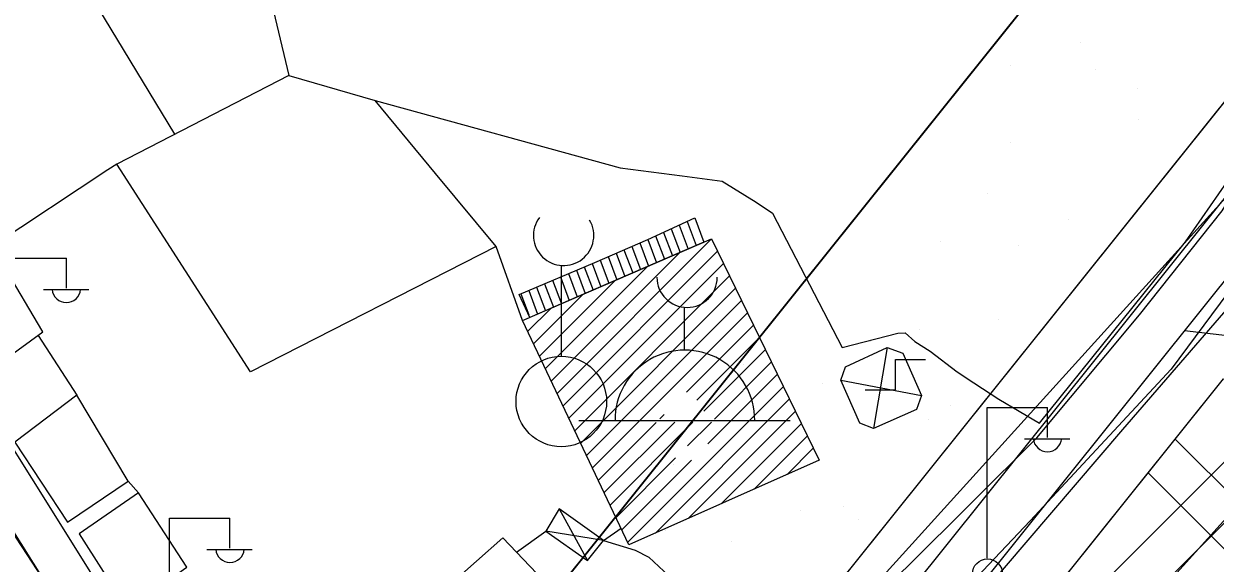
# Model space of a CAD drawing. Extents: x 417995 to 421451, y 4454518 to 4458015.
# Drawn here: x 419815.2 to 419953.3, y 4456466.7 to 4456529.3 of the extents above; entities that cross this region are included whole.
import ezdxf

# ---------------------------------------------------------------- set-up
doc = ezdxf.new("R2010")
doc.units = 0
for name, color, linetype in [('ADAKENARI', 7, 'Continuous'), ('B_Dini tesis', 7, 'Continuous'), ('B_Merdiven', 7, 'Continuous'), ('B_Mesken', 7, 'Continuous'), ('B_Sundurma', 7, 'Continuous'), ('B_Tarama', 7, 'Continuous'), ('KALDIRIM_FAT', 7, 'Continuous'), ('PL_AYA_PARK_DINLENME', 7, 'Continuous'), ('PL_K_DEPOLAMA', 7, 'Continuous'), ('PL_KA_TARIM_ALANI', 7, 'Continuous'), ('S_Cami_Mescid', 7, 'Continuous'), ('S_Cesme', 7, 'Continuous'), ('S_Elektrik_Diregi', 7, 'Continuous'), ('S_Minare', 7, 'Continuous'), ('Sinir_Cit_bir_taraf', 7, 'Continuous'), ('Sinir_itirazli_Mulkiyet', 7, 'Continuous'), ('TRFAT_DEPOLAMA', 7, 'Continuous'), ('TRFAT_PARKALANI', 7, 'Continuous'), ('Yol_Sose', 7, 'Continuous')]:
    doc.layers.add(name, color=color, linetype=linetype)

msp = doc.modelspace()

# ---------------------------------------------------------------- linework, layer by layer
at = {"layer": 'ADAKENARI'}
for p, q in [((419817.34, 4456389.19), (419937.97, 4456539.69)), ((419839.06, 4456376.31), (419960.56, 4456527.89)), ((419862.84, 4456373.99), (419954.3, 4456488.11))]:
    msp.add_line(p, q, dxfattribs=at)
at = {"layer": 'B_Dini tesis'}
msp.add_lwpolyline([(419894.94, 4456504.34), (419907.41, 4456478.68), (419885.35, 4456468.88), (419872.99, 4456494.87)], close=True, dxfattribs=at)
at = {"layer": 'B_Merdiven'}
for p, q in [((419892.08, 4456506.35), (419893.13, 4456503.56)), ((419892.99, 4456506.77), (419894.05, 4456503.96)), ((419889.35, 4456505.1), (419890.38, 4456502.37)), ((419890.26, 4456505.52), (419891.3, 4456502.77)), ((419891.17, 4456505.93), (419892.21, 4456503.17)), ((419886.61, 4456503.87), (419887.62, 4456501.18)), ((419887.53, 4456504.26), (419888.54, 4456501.58)), ((419888.44, 4456504.68), (419889.46, 4456501.98)), ((419882.93, 4456502.29), (419883.94, 4456499.6)), ((419883.85, 4456502.68), (419884.86, 4456499.99)), ((419884.77, 4456503.08), (419885.78, 4456500.39)), ((419885.69, 4456503.47), (419886.7, 4456500.79)), ((419880.17, 4456501.11), (419881.19, 4456498.41)), ((419881.09, 4456501.5), (419882.1, 4456498.8)), ((419882.01, 4456501.89), (419883.02, 4456499.2)), ((419876.48, 4456499.54), (419877.51, 4456496.82)), ((419877.4, 4456499.93), (419878.43, 4456497.21)), ((419878.33, 4456500.32), (419879.35, 4456497.61)), ((419879.25, 4456500.71), (419880.27, 4456498.01)), ((419873.72, 4456498.37), (419874.75, 4456495.63)), ((419874.64, 4456498.76), (419875.67, 4456496.02)), ((419875.56, 4456499.15), (419876.59, 4456496.42)), ((419872.8, 4456497.97), (419873.72, 4456495.53))]:
    msp.add_line(p, q, dxfattribs=at)
msp.add_lwpolyline([(419892.99, 4456506.77), (419894.05, 4456503.96), (419888.39, 4456501.52), (419880.34, 4456498.04), (419873.86, 4456495.24), (419872.62, 4456497.9), (419881.38, 4456501.62), (419887.54, 4456504.27)], close=True, dxfattribs=at)
at = {"layer": 'B_Mesken'}
for points in [[(419804.11, 4456496.05), (419803.86, 4456495.92), (419809.16, 4456487.63), (419817.36, 4456493.55), (419812.31, 4456502.08)], [(419814.1, 4456480.76), (419820.21, 4456471.51), (419827.27, 4456476.26), (419821.31, 4456486.21)], [(419821.58, 4456470.13), (419827.16, 4456461.41), (419834.07, 4456466.27), (419828.44, 4456474.91)], [(419801.75, 4456465.12), (419812.54, 4456472.29), (419817.25, 4456465.08), (419806.45, 4456457.67)], [(419869.45, 4456451.23), (419869.37, 4456451.07), (419860.99, 4456459.78), (419865.2, 4456463.75), (419864.62, 4456464.27), (419870.72, 4456469.68), (419879.39, 4456460.6), (419877.02, 4456458.28)]]:
    msp.add_lwpolyline(points, close=True, dxfattribs=at)
at = {"layer": 'B_Sundurma'}
for p, q in [((419915.29, 4456491.74), (419913.72, 4456482.36)), ((419909.91, 4456487.98), (419919.29, 4456486.17)), ((419877.26, 4456473.03), (419880.54, 4456467.05)), ((419882.4, 4456469.36), (419875.69, 4456470.47))]:
    msp.add_line(p, q, dxfattribs=at)
for points in [[(419913.72, 4456482.36), (419912.11, 4456482.99), (419909.91, 4456487.98), (419910.45, 4456489.51), (419915.29, 4456491.74), (419917.11, 4456491.11), (419919.29, 4456486.17), (419918.69, 4456484.56)], [(419882.4, 4456469.36), (419877.26, 4456473.03), (419875.69, 4456470.47), (419880.54, 4456467.05)]]:
    msp.add_lwpolyline(points, close=True, dxfattribs=at)
at = {"layer": 'B_Tarama'}
for p, q in [((419877.01, 4456486.42), (419894.94, 4456504.34)), ((419876.33, 4456487.85), (419891.21, 4456502.73)), ((419877.7, 4456484.98), (419895.63, 4456502.92)), ((419875.64, 4456489.29), (419887.47, 4456501.12)), ((419878.38, 4456483.54), (419896.33, 4456501.49)), ((419874.96, 4456490.73), (419883.74, 4456499.51)), ((419879.06, 4456482.1), (419897.02, 4456500.06)), ((419879.75, 4456480.67), (419897.72, 4456498.63)), ((419874.28, 4456492.17), (419880.01, 4456497.9)), ((419880.43, 4456479.23), (419898.41, 4456497.21)), ((419873.59, 4456493.6), (419876.27, 4456496.28)), ((419881.11, 4456477.79), (419899.1, 4456495.78)), ((419892.03, 4456486.58), (419899.8, 4456494.35)), ((419893.22, 4456485.66), (419900.49, 4456492.92)), ((419894.05, 4456484.36), (419901.18, 4456491.5)), ((419895.25, 4456483.44), (419901.88, 4456490.07)), ((419894.51, 4456480.58), (419902.57, 4456488.64)), ((419885.22, 4456469.16), (419903.27, 4456487.21)), ((419888.41, 4456470.24), (419903.96, 4456485.79)), ((419892.23, 4456471.93), (419904.65, 4456484.36)), ((419881.8, 4456476.35), (419888.51, 4456483.06)), ((419882.48, 4456474.92), (419890.65, 4456483.09)), ((419883.17, 4456473.48), (419892.77, 4456483.08)), ((419888.94, 4456483.49), (419889.43, 4456483.98)), ((419892.13, 4456480.33), (419894.92, 4456483.11)), ((419896.04, 4456473.63), (419905.35, 4456482.93)), ((419899.86, 4456475.32), (419906.04, 4456481.5)), ((419903.68, 4456477.02), (419906.73, 4456480.08)), ((419883.85, 4456472.04), (419890.75, 4456478.94)), ((419884.53, 4456470.6), (419892.62, 4456478.69))]:
    msp.add_line(p, q, dxfattribs=at)
at = {"layer": 'KALDIRIM_FAT'}
for p, q in [((419845.14, 4456372.7), (419966.88, 4456524.58)), ((419850.35, 4456369.61), (419972.3, 4456521.75)), ((420095.36, 4456476.34), (419949.8, 4456493.68))]:
    msp.add_line(p, q, dxfattribs=at)
at = {"layer": 'PL_AYA_PARK_DINLENME'}
for points in [[(420118.96, 4457025.05), (419997.85, 4457034.52), (419976.45, 4456862.61), (419990.59, 4456775.21), (419973.03, 4456658.34), (419937.97, 4456539.69), (419817.34, 4456389.19), (419730.88, 4456181.8), (419679.75, 4456025.55), (419854.6, 4455987.6)], [(419859.9, 4456012.03), (419712.12, 4456044.1), (419754.34, 4456173.09), (419839.06, 4456376.31), (419960.56, 4456527.89), (419997.49, 4456652.91), (420015.89, 4456775.35), (420001.7, 4456863.07), (420019.71, 4457007.73), (420039.67, 4457006.17), (420110.63, 4457000.62), (420122.08, 4456999.73), (420124.45, 4456999.54)], [(419884.24, 4455014.01), (419916.83, 4455187.99), (419837.29, 4455197.86), (419804.18, 4455325.18), (419819.77, 4455424.95), (419807.91, 4455531.7), (419785.76, 4455586.42), (419835.59, 4455637.43), (419842.19, 4455646.09), (419927.54, 4456021.09), (419744.69, 4456064.85), (419766.68, 4456168.71), (419803.1, 4456205.13), (419873.42, 4456377.73), (419915.08, 4456428.31), (419995.43, 4456517.04), (420046.79, 4456762.24), (420038.67, 4456854.78)], [(420013.63, 4456854.22), (420021.56, 4456763.74), (419972.35, 4456528.79), (419896.15, 4456444.66), (419851.71, 4456390.68), (419781.86, 4456219.24), (419743.76, 4456181.14), (419715.18, 4456046.21), (419900.92, 4456001.76), (419824.72, 4455719.19), (419823.13, 4455660.45), (419756.46, 4455592.19), (419783.44, 4455525.52), (419794.56, 4455425.51), (419778.68, 4455323.91), (419819.96, 4455165.16), (419792.54, 4455014.98)]]:
    msp.add_lwpolyline(points, dxfattribs=at)
at = {"layer": 'PL_K_DEPOLAMA'}
msp.add_lwpolyline([(420098.25, 4456467.95), (420082.26, 4456394.89), (420082.26, 4456394.98), (420013.41, 4456395.25), (420013.13, 4456322.08), (419965.69, 4456322.26), (419863.67, 4456370.37), (419862.84, 4456373.99), (419954.3, 4456488.11), (420095.91, 4456471.24)], close=True, dxfattribs=at)
at = {"layer": 'PL_KA_TARIM_ALANI'}
msp.add_line((419896.15, 4456444.66), (419972.35, 4456528.79), dxfattribs=at)
at = {"layer": 'S_Cami_Mescid'}
for p, q in [((419891.79, 4456491.45), (419891.79, 4456496.4)), ((419879.54, 4456483.27), (419904.04, 4456483.27))]:
    msp.add_line(p, q, dxfattribs=at)
for centre, radius, start, end in [((419892.09, 4456499.89), 3.5, 180, 0), ((419891.83, 4456483.35), 8.1, 359.4558, 180.5442)]:
    msp.add_arc(centre, radius, start, end, dxfattribs=at)
at = {"layer": 'S_Cesme'}
msp.add_lwpolyline([(419912.76, 4456486.86), (419916.26, 4456486.86), (419916.26, 4456490.36), (419919.76, 4456490.36)], dxfattribs=at)
at = {"layer": 'S_Elektrik_Diregi'}
for p, q in [((419813.09, 4456502.11), (419820.09, 4456502.11)), ((419820.09, 4456498.61), (419820.09, 4456502.11)), ((419817.43, 4456498.47), (419822.68, 4456498.47)), ((419926.89, 4456467.31), (419926.89, 4456484.81)), ((419926.89, 4456484.81), (419933.89, 4456484.81)), ((419933.89, 4456481.31), (419933.89, 4456484.81)), ((419931.23, 4456481.17), (419936.48, 4456481.17)), ((419832.06, 4456454.47), (419832.06, 4456471.97)), ((419832.06, 4456471.97), (419839.06, 4456471.97)), ((419839.06, 4456468.47), (419839.06, 4456471.97)), ((419836.4, 4456468.33), (419841.65, 4456468.33))]:
    msp.add_line(p, q, dxfattribs=at)
msp.add_circle((419926.93, 4456465.48), 1.75, dxfattribs=at)
for centre in [(419820.09, 4456498.62), (419933.89, 4456481.33), (419839.07, 4456468.49)]:
    msp.add_arc(centre, 1.66, 184.8384, 355.1464, dxfattribs=at)
at = {"layer": 'S_Minare'}
msp.add_line((419877.5, 4456501.26), (419877.5, 4456490.74), dxfattribs=at)
msp.add_circle((419877.5, 4456485.49), 5.25, dxfattribs=at)
msp.add_arc((419877.77, 4456504.75), 3.5, 143.6021, 30.4889, dxfattribs=at)
at = {"layer": 'Sinir_Cit_bir_taraf'}
for points in [[(419796.35, 4456547.15), (419801.77, 4456550.71), (419809.68, 4456554.34), (419832.65, 4456516.47)], [(419816.82, 4456493.16), (419821.31, 4456486.21)], [(419882.4, 4456469.36), (419886.06, 4456468.26), (419887.67, 4456467.42), (419889.96, 4456465.29)]]:
    msp.add_lwpolyline(points, dxfattribs=at)
at = {"layer": 'Sinir_itirazli_Mulkiyet'}
for points in [[(419966.49, 4456668.04), (419953.17, 4456653.14), (419941.65, 4456638.42), (419930.63, 4456621.74), (419926.08, 4456616.9), (419923.98, 4456614.89), (419922.21, 4456613.19), (419919.91, 4456609.44), (419917.79, 4456603.85), (419917.07, 4456600.4), (419916.63, 4456594.89), (419916.04, 4456589.54), (419915.13, 4456585.06), (419910.14, 4456557.98), (419876.39, 4456570.55), (419838.3, 4456582.61), (419835.7, 4456582.5), (419834.37, 4456581.34), (419833.09, 4456577.08), (419835.54, 4456566.75), (419845.88, 4456523.28), (419855.92, 4456520.4)], [(419845.88, 4456523.28), (419825.93, 4456513.02)], [(419862.91, 4456511.94), (419855.92, 4456520.4), (419884.32, 4456512.6)], [(419824.91, 4456512.34), (419811.43, 4456503.47)], [(419826.37, 4456512.33), (419825.93, 4456513.02), (419824.91, 4456512.34)], [(419872.99, 4456494.87), (419869.93, 4456503.46), (419841.43, 4456488.91), (419826.37, 4456512.33)], [(419869.93, 4456503.46), (419862.91, 4456511.94)], [(419884.32, 4456512.6), (419891.52, 4456511.64)], [(419891.52, 4456511.64), (419896.15, 4456511.02), (419900.11, 4456508.61), (419901.98, 4456507.33), (419910.06, 4456491.75), (419916.54, 4456493.41), (419917.4, 4456493.44), (419918.52, 4456492.45), (419920.28, 4456491.33), (419923.43, 4456488.94), (419925.36, 4456487.66), (419928.24, 4456485.76), (419932.95, 4456482.96), (419949.9, 4456504), (419954.74, 4456510.97)], [(419985.48, 4456429.12), (419948.81, 4456444.64), (419927.57, 4456456.54), (419923.41, 4456459.77), (419942.63, 4456482.23), (419960.56, 4456502.94), (419966.48, 4456510.84)], [(419828.44, 4456474.91), (419827.27, 4456476.26)], [(419872.3, 4456468.02), (419875.69, 4456470.47)], [(419882.4, 4456469.36), (419884.44, 4456470.79)]]:
    msp.add_lwpolyline(points, dxfattribs=at)
at = {"layer": 'TRFAT_DEPOLAMA'}
for p, q in [((419915.11, 4456439.22), (419962.97, 4456487.07)), ((419886.55, 4456403.59), (419969.29, 4456486.32)), ((419948.71, 4456481.14), (420034.68, 4456395.17)), ((419945.57, 4456477.21), (419990.72, 4456432.06))]:
    msp.add_line(p, q, dxfattribs=at)
at = {"layer": 'TRFAT_PARKALANI'}
for p, q in [((419937.75, 4456527.16), (419937.75, 4456527.16)), ((419929.57, 4456524.42), (419929.57, 4456524.42)), ((419939.47, 4456524.03), (419939.47, 4456524.03)), ((419944.34, 4456521.82), (419944.34, 4456521.82)), ((419944.41, 4456518.18), (419944.41, 4456518.18)), ((419929.64, 4456515.57), (419929.64, 4456515.57)), ((419926.96, 4456509.65), (419926.96, 4456509.65)), ((419936.3, 4456506.59), (419936.3, 4456506.59)), ((419921.53, 4456503.99), (419921.53, 4456503.99)), ((419930.58, 4456503.52), (419930.58, 4456503.52)), ((419919.09, 4456493.87), (419919.09, 4456493.87)), ((419928.19, 4456495.01), (419928.19, 4456495.01)), ((419913.42, 4456492.4), (419913.42, 4456492.4)), ((419898.64, 4456489.8), (419898.64, 4456489.8)), ((419907.85, 4456487.63), (419907.85, 4456487.63)), ((419922.62, 4456485.03), (419922.62, 4456485.03)), ((419920.08, 4456483.42), (419920.08, 4456483.42)), ((419905.3, 4456480.82), (419905.3, 4456480.82)), ((419890.53, 4456478.21), (419890.53, 4456478.21)), ((419910.19, 4456473.36), (419910.19, 4456473.36)), ((419905.25, 4456472.86), (419905.25, 4456472.86)), ((419911.96, 4456471.84), (419911.96, 4456471.84)), ((419889.6, 4456470.54), (419889.6, 4456470.54)), ((419897.19, 4456469.23), (419897.19, 4456469.23))]:
    msp.add_line(p, q, dxfattribs=at)
at = {"layer": 'Yol_Sose'}
for points in [[(419792.38, 4456512.69), (419803.66, 4456496.26), (419817.87, 4456473.7), (419829.52, 4456455.07), (419843.49, 4456434.34), (419853.06, 4456419.08)], [(419864.63, 4456456.62), (419879.92, 4456433.91), (419880.72, 4456433.03), (419881.57, 4456432.44), (419882.3, 4456432.35), (419883.36, 4456432.49), (419884.24, 4456433.26), (419900.4, 4456450.19), (419917.62, 4456466.32), (419932.66, 4456481.28), (419944.56, 4456495.52), (419954.17, 4456507.58), (419956.26, 4456510.95)], [(419964.29, 4456510.86), (419948.22, 4456489.25), (419931.89, 4456471.64), (419919.5, 4456458.58), (419911.49, 4456448.29), (419908.5, 4456441.26), (419908.35, 4456440.54), (419908.32, 4456440.16), (419908.66, 4456439.58), (419910.35, 4456438.58), (419924.5, 4456431.42)], [(419808.23, 4456479.51), (419813.58, 4456471.01), (419825.27, 4456452.32), (419839.25, 4456431.58), (419848.77, 4456416.39)], [(419808.23, 4456479.51), (419813.58, 4456471.01), (419825.27, 4456452.32), (419839.25, 4456431.58), (419848.77, 4456416.39)]]:
    msp.add_lwpolyline(points, dxfattribs=at)

doc.saveas('drawing.dxf')
